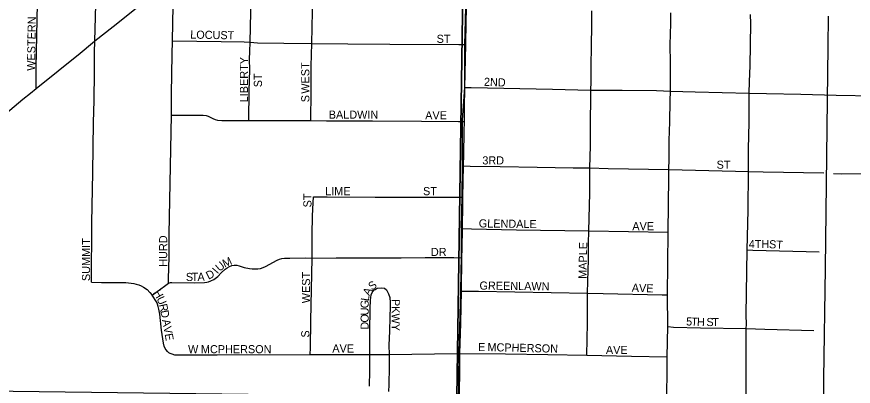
# Model space of a CAD drawing. Extents: x 0 to 68, y 0 to 52.9.
# Drawn here: x 42.505 to 43.794, y 40.619 to 41.188 of the extents above; entities that cross this region are included whole.
import ezdxf

# ---------------------------------------------------------------- set-up
doc = ezdxf.new("R2010")
doc.units = 0
doc.layers.add('Default', color=7, linetype='Continuous')
doc.layers.add('GM_X_Township', color=7, linetype='Continuous')

msp = doc.modelspace()

# ---------------------------------------------------------------- linework, layer by layer
at = {"layer": 'Default'}
for points in [[(41.8762, 41.9363), (43.2028, 41.9209), (43.183, 40.6024), (41.8559, 40.6193)], [(43.2028, 41.9209), (44.4833, 41.8951), (44.4829, 40.5718), (43.1833, 40.5874), (43.183, 40.6024)]]:
    msp.add_lwpolyline(points, close=True, dxfattribs=at)
for points in [[(42.5354, 41.0774), (42.5354, 41.0852), (42.5354, 41.1097), (42.538, 41.2329), (42.5395, 41.3109), (42.5399, 41.3305)], [(42.6256, 41.1507), (42.6266, 41.1868), (42.6285, 41.2689), (42.629, 41.3304)], [(42.8647, 41.1485), (42.8657, 41.1949), (42.867, 41.2514), (42.867, 41.2543), (42.8671, 41.2566), (42.8668, 41.2592), (42.8665, 41.2609), (42.866, 41.2627), (42.8654, 41.2645), (42.8648, 41.2662)], [(42.9597, 41.1464), (42.9614, 41.2211), (42.9622, 41.2657)], [(42.6256, 41.1507), (42.654, 41.1729), (42.7174, 41.2241), (42.7466, 41.2474)], [(42.745, 41.1504), (42.7462, 41.2044), (42.7463, 41.235), (42.7466, 41.2474)], [(43.1968, 41.1451), (43.1975, 41.1794), (43.1979, 41.2001)], [(43.3896, 41.075), (43.3901, 41.0878), (43.3901, 41.1118), (43.3905, 41.1422), (43.3911, 41.1746), (43.3912, 41.1968)], [(43.5122, 41.0734), (43.5122, 41.1168), (43.5119, 41.1444), (43.5127, 41.1771), (43.5129, 41.1939)], [(43.6336, 41.0703), (43.6341, 41.0881), (43.6349, 41.1121), (43.6357, 41.1773), (43.6354, 41.1913)], [(43.7485, 40.5787), (43.7485, 40.6309), (43.751, 40.8012), (43.7542, 41.0597), (43.7552, 41.1414), (43.7557, 41.1888)], [(42.5354, 41.0774), (42.6029, 41.1319), (42.6218, 41.1477), (42.6256, 41.1507)], [(42.6205, 40.7795), (42.6211, 40.8705), (42.6224, 40.948), (42.6238, 41.0251), (42.6248, 41.0589), (42.625, 41.1023), (42.6251, 41.1326), (42.6256, 41.1507)], [(42.7435, 41.0363), (42.7439, 41.0689), (42.7448, 41.1296), (42.745, 41.1504)], [(42.745, 41.1504), (42.8201, 41.1498), (42.8558, 41.1493), (42.8647, 41.1485)], [(42.8626, 41.0282), (42.8633, 41.0735), (42.8643, 41.106), (42.864, 41.1223), (42.8644, 41.1343), (42.8647, 41.1485)], [(42.8647, 41.1485), (42.8759, 41.1475), (42.9167, 41.147), (42.9597, 41.1464)], [(42.9581, 41.028), (42.9582, 41.038), (42.9587, 41.0622), (42.9589, 41.1116), (42.9597, 41.1464)], [(42.9597, 41.1464), (43.0153, 41.1461), (43.0801, 41.1456), (43.186, 41.1451), (43.1968, 41.1451)], [(43.1956, 41.0788), (43.1968, 41.1451)], [(42.5149, 41.0607), (42.5265, 41.0702), (42.5354, 41.0774)], [(43.1947, 41.0267), (43.195, 41.0476), (43.1956, 41.0788)], [(43.1956, 41.0788), (43.2052, 41.0786), (43.3307, 41.0764), (43.3694, 41.0754), (43.3896, 41.075)], [(43.3881, 40.9551), (43.3888, 40.9892), (43.3892, 41.0136), (43.3896, 41.075)], [(43.3896, 41.075), (43.4378, 41.0745), (43.4905, 41.074), (43.5122, 41.0734)], [(43.5098, 40.9525), (43.5099, 40.9687), (43.5103, 40.9971), (43.5112, 41.0261), (43.5118, 41.0585), (43.5122, 41.0734)], [(43.5122, 41.0734), (43.5502, 41.0723), (43.6336, 41.0703)], [(42.2951, 40.8838), (42.3122, 40.8977), (42.3353, 40.9153), (42.3449, 40.9227), (42.4533, 41.0106), (42.4948, 41.0441), (42.5149, 41.0607)], [(43.6321, 40.9496), (43.6322, 40.9845), (43.6331, 41.025), (43.6333, 41.0645), (43.6336, 41.0703)], [(43.6336, 41.0703), (43.6598, 41.0697), (43.7127, 41.0684), (43.7672, 41.0672), (43.8266, 41.066)], [(42.7389, 40.7779), (42.7393, 40.7848), (42.7399, 40.8183), (42.74, 40.8531), (42.7435, 41.0363)], [(42.7435, 41.0363), (42.756, 41.0365), (42.781, 41.0365), (42.7927, 41.0364), (42.7969, 41.0359), (42.8001, 41.0347), (42.8041, 41.0327), (42.8075, 41.031), (42.8111, 41.0296), (42.8147, 41.0287), (42.821, 41.0283), (42.8366, 41.0283), (42.856, 41.0283), (42.8626, 41.0282)], [(42.8626, 41.0282), (42.909, 41.0279), (42.9492, 41.0281), (42.9581, 41.028)], [(42.9581, 41.028), (42.9826, 41.0278), (43.0535, 41.0275), (43.1285, 41.0273), (43.1857, 41.0268), (43.1947, 41.0267)], [(43.1935, 40.9582), (43.1939, 40.9756), (43.1945, 41.011), (43.1947, 41.0267)], [(43.1924, 40.9101), (43.1935, 40.9582)], [(43.1935, 40.9582), (43.2039, 40.9578), (43.2497, 40.9575), (43.3067, 40.9564), (43.3624, 40.9553), (43.3881, 40.9551)], [(43.3865, 40.8583), (43.3875, 40.8969), (43.3878, 40.9167), (43.3881, 40.9551)], [(43.3881, 40.9551), (43.4161, 40.9545), (43.5098, 40.9525)], [(43.5087, 40.8563), (43.5096, 40.9409), (43.5098, 40.9525)], [(43.5098, 40.9525), (43.6122, 40.9502), (43.6321, 40.9496)], [(43.6304, 40.8291), (43.6317, 40.89), (43.6321, 40.9496)], [(43.6321, 40.9496), (43.6547, 40.9492), (43.7481, 40.9475)], [(43.7631, 40.9465), (43.775, 40.9463), (43.8138, 40.9464), (43.8253, 40.9461)], [(42.9602, 40.8166), (42.9605, 40.8525), (42.961, 40.8808), (42.9618, 40.9019), (42.9622, 40.9105)], [(42.9622, 40.9105), (42.9833, 40.9108), (43.0575, 40.9104), (43.0981, 40.9104), (43.1509, 40.91), (43.1924, 40.9101)], [(43.1917, 40.8619), (43.1924, 40.9003), (43.1924, 40.9101)], [(43.191, 40.8171), (43.1912, 40.831), (43.1917, 40.8619)], [(43.1917, 40.8619), (43.2057, 40.8616), (43.2751, 40.8599), (43.3865, 40.8583)], [(43.3845, 40.7625), (43.385, 40.7811), (43.3859, 40.8136), (43.386, 40.8387), (43.3865, 40.8583)], [(43.3865, 40.8583), (43.5087, 40.8563)], [(43.5076, 40.7599), (43.5087, 40.8563)], [(43.6289, 40.7082), (43.629, 40.7145), (43.6289, 40.7292), (43.6304, 40.8291)], [(43.6304, 40.8291), (43.639, 40.8289), (43.7213, 40.8268), (43.7414, 40.8262)], [(42.7389, 40.7779), (42.7422, 40.7787), (42.7444, 40.779), (42.7795, 40.7786), (42.7943, 40.7787), (42.7981, 40.7794), (42.8005, 40.7801), (42.8042, 40.7814), (42.8088, 40.7836), (42.8151, 40.7883), (42.8203, 40.7939), (42.8264, 40.7992), (42.8296, 40.8015), (42.833, 40.8035), (42.8366, 40.8049), (42.8404, 40.8055), (42.8442, 40.8054), (42.848, 40.8045), (42.8558, 40.8022), (42.8639, 40.8004), (42.8681, 40.7999), (42.8723, 40.7997), (42.8765, 40.7999), (42.8807, 40.8006), (42.8847, 40.8019), (42.8885, 40.8036), (42.9066, 40.8131), (42.9101, 40.8146), (42.9138, 40.8156), (42.9177, 40.8162), (42.9258, 40.8166), (42.9502, 40.8168), (42.9602, 40.8166)], [(42.9575, 40.6681), (42.9576, 40.6785), (42.9581, 40.7197), (42.9602, 40.8166)], [(42.9602, 40.8166), (42.9973, 40.8167), (43.0541, 40.8171), (43.0972, 40.8169), (43.1343, 40.8174), (43.1783, 40.8172), (43.191, 40.8171)], [(43.1902, 40.7658), (43.191, 40.8171)], [(42.6205, 40.7795), (42.6358, 40.7791), (42.6733, 40.7787), (42.6815, 40.7781), (42.6855, 40.7775), (42.6894, 40.7765), (42.6933, 40.7753), (42.697, 40.7737), (42.7006, 40.7718), (42.7063, 40.7679), (42.7103, 40.7637), (42.7141, 40.7596)], [(42.7141, 40.7596), (42.7217, 40.7652), (42.7328, 40.7734), (42.7389, 40.7779)], [(43.0494, 40.6684), (43.049, 40.681), (43.0494, 40.7038), (43.0498, 40.739), (43.0501, 40.7518), (43.0513, 40.7599), (43.0526, 40.7636), (43.0552, 40.7671), (43.0576, 40.7684), (43.0606, 40.77), (43.0671, 40.7708), (43.0717, 40.7702), (43.0748, 40.7675), (43.0761, 40.7657), (43.0781, 40.7617), (43.0798, 40.756), (43.0807, 40.7481), (43.0807, 40.7421), (43.08, 40.7255), (43.0792, 40.7039), (43.0786, 40.6825), (43.0787, 40.6683)], [(43.188, 40.6698), (43.1893, 40.7165), (43.1902, 40.7658)], [(43.1902, 40.7658), (43.2035, 40.7658), (43.2163, 40.7658), (43.3845, 40.7625)], [(43.3835, 40.6671), (43.3844, 40.7166), (43.3845, 40.7625)], [(43.3845, 40.7625), (43.4084, 40.762), (43.4996, 40.7602), (43.5076, 40.7599)], [(42.7374, 40.6727), (42.7353, 40.6751), (42.7341, 40.6773), (42.7324, 40.6812), (42.7313, 40.6854), (42.7284, 40.7057), (42.7255, 40.7301), (42.7241, 40.7381), (42.7232, 40.742), (42.722, 40.7458), (42.7204, 40.7494), (42.7141, 40.7596)], [(43.5079, 40.7112), (43.5076, 40.7599)], [(43.507, 40.6647), (43.5079, 40.7112)], [(43.5079, 40.7112), (43.5169, 40.7103), (43.5583, 40.7094), (43.6289, 40.7082)], [(43.6286, 40.5807), (43.6285, 40.6182), (43.6289, 40.7082)], [(43.6289, 40.7082), (43.6573, 40.7072), (43.7329, 40.7053)], [(42.7374, 40.6727), (42.7392, 40.6714), (42.7411, 40.6701), (42.744, 40.669), (42.7482, 40.6679), (42.7524, 40.6676), (42.814, 40.6677), (42.9575, 40.6681)], [(42.9575, 40.6681), (42.9861, 40.6681), (43.0494, 40.6684)], [(43.0487, 40.6194), (43.0488, 40.6233), (43.0494, 40.6396), (43.0494, 40.6684)], [(43.0494, 40.6684), (43.0787, 40.6683)], [(43.0787, 40.6683), (43.0791, 40.6588), (43.0789, 40.6491), (43.0784, 40.6216), (43.0779, 40.6113)], [(43.0787, 40.6683), (43.1838, 40.6696), (43.188, 40.6698)], [(43.1868, 40.5867), (43.1879, 40.6396), (43.188, 40.6698)], [(43.188, 40.6698), (43.2579, 40.6693), (43.3232, 40.668), (43.3835, 40.6671)], [(43.3835, 40.6671), (43.4523, 40.6658), (43.507, 40.6647)], [(43.5065, 40.5835), (43.507, 40.6647)]]:
    msp.add_lwpolyline(points, dxfattribs=at)
at = {"layer": 'GM_X_Township'}
msp.add_lwpolyline([(43.1857, 40.5876), (43.1866, 40.6712), (43.1891, 40.7667), (43.1903, 40.8198), (43.1903, 40.8617), (43.1914, 40.912), (43.1919, 40.9572), (43.1921, 41.0285), (43.1953, 41.0792), (43.1953, 41.1444), (43.1969, 41.202), (43.1969, 41.2646), (43.1974, 41.323), (43.2015, 41.563), (43.203, 41.684), (43.2052, 41.8049), (43.2075, 41.9273), (43.2099, 41.9918), (43.2101, 42.0083)], dxfattribs=at)

# ---------------------------------------------------------------- texts
at = {"layer": 'Default'}
for s, rotation, p in [('WESTERN', 89.1324, (42.5336, 41.1045)), ('LOCUST', 358.9397, (42.7725, 41.1541)), ('ST', 0, (43.152, 41.1475)), ('LIBERTY', 90, (42.8615, 41.0561)), ('WEST', 90, (42.956, 41.0693)), ('ST', 90, (42.883, 41.0792)), ('2ND', 357.8801, (43.2247, 41.0815)), ('S', 90, (42.956, 41.0561)), ('BALDWIN', 0, (42.9859, 41.0309)), ('AVE', 0, (43.1344, 41.0298)), ('3RD', 0, (43.2224, 40.9605)), ('ST', 0, (43.5832, 40.9539)), ('LIME', 0, (42.9804, 40.9132)), ('ST', 0, (43.1311, 40.9132)), ('ST', 90, (42.9593, 40.8944)), ('GLENDALE', 359.2262, (43.2169, 40.8637)), ('AVE', 0, (43.4534, 40.8593)), ('SUMMIT', 90, (42.6183, 40.7811)), ('HURD', 90, (42.7371, 40.8031)), ('MAPLE', 88.7817, (43.3828, 40.7844)), ('4TH', 0, (43.6327, 40.8318)), ('ST', 356.4118, (43.6636, 40.8318)), ('DR', 0, (43.1432, 40.8197)), ('M', 24.1455, (42.8255, 40.8017)), ('I', 49.4934, (42.8147, 40.7912)), ('U', 40.5136, (42.8179, 40.795)), ('S', 0.1639, (42.7659, 40.7812)), ('T', 0.1838, (42.7747, 40.7813)), ('A', 1.3113, (42.7838, 40.7813)), ('D', 26.434, (42.8005, 40.783)), ('WEST', 90, (42.9571, 40.747)), ('S', 37.2087, (43.0525, 40.7661)), ('GREENLAWN', 359.3493, (43.218, 40.768)), ('AVE', 358.0261, (43.4524, 40.7647)), ('H', 299.5578, (42.7151, 40.7636)), ('A', 62.8583, (43.0484, 40.7575)), ('U', 292.7997, (42.7204, 40.7544)), ('G', 89.847, (43.0474, 40.7393)), ('L', 81.584, (43.0474, 40.7498)), ('PKWY', 270, (43.0828, 40.7536)), ('R', 282.1338, (42.7244, 40.7448)), ('U', 89.8578, (43.0474, 40.7283)), ('D', 280.5727, (42.7265, 40.7352)), ('O', 89.847, (43.0474, 40.7173)), ('5', 357.189, (43.536, 40.713)), ('T', 357.1853, (43.5437, 40.7126)), ('H', 358.6528, (43.5528, 40.7122)), ('S', 359.9707, (43.5675, 40.7119)), ('T', 359.9956, (43.5763, 40.7119)), ('A', 280.4186, (42.7291, 40.7212)), ('V', 280.3968, (42.7311, 40.7104)), ('D', 89.8688, (43.0473, 40.7063)), ('E', 280.4229, (42.7331, 40.6995)), ('S', 90, (42.956, 40.6942)), ('E', 0, (43.2158, 40.6734)), ('MCPHERSON', 358.6528, (43.2302, 40.6734)), ('W', 0, (42.7692, 40.6701)), ('MCPHERSON', 0, (42.789, 40.6701)), ('AVE', 0, (42.9914, 40.6712)), ('AVE', 0, (43.4127, 40.669))]:
    msp.add_text(s, height=0.0125, rotation=rotation, dxfattribs=at).set_placement(p)

doc.saveas('drawing.dxf')
